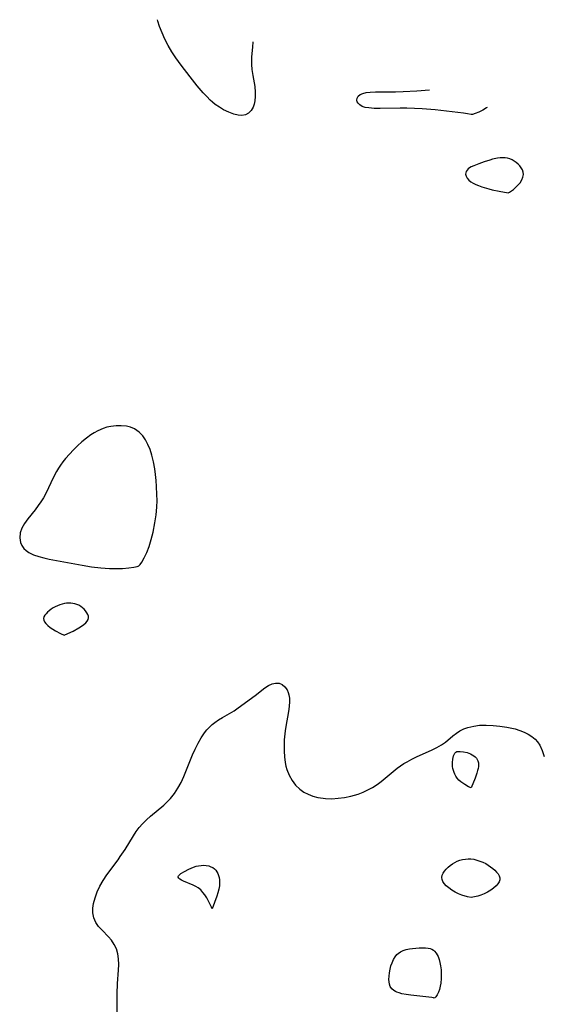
# Model space of a CAD drawing. Header units: metres. Extents: x 1073367 to 1082519, y 1569854 to 1574957.
# Tile 421 of 656: x 1076366 to 1076508, y 1574539 to 1574805. Entities that reach past the tile are written whole.
import ezdxf

# ---------------------------------------------------------------- set-up
doc = ezdxf.new("R2010")
doc.units = ezdxf.units.M
doc.layers.add('CGG_CurvaNivelLidar_v1', color=253, linetype='Continuous', lineweight=30)

msp = doc.modelspace()

# ---------------------------------------------------------------- linework, layer by layer
at = {"layer": 'CGG_CurvaNivelLidar_v1'}
for p, q in [((1076403.8623, 1574805.0071, 66.5), (1076403.7609, 1574805.3775, 66.5)), ((1076404.3139, 1574803.5812, 66.5), (1076403.8623, 1574805.0071, 66.5)), ((1076404.9634, 1574801.808, 66.5), (1076404.3139, 1574803.5812, 66.5)), ((1076405.722, 1574800.078, 66.5), (1076404.9634, 1574801.808, 66.5)), ((1076406.624, 1574798.369, 66.5), (1076405.722, 1574800.078, 66.5)), ((1076407.633, 1574796.7072, 66.5), (1076406.624, 1574798.369, 66.5)), ((1076429.3876, 1574797.9831, 66.5), (1076429.1819, 1574795.3659, 66.5)), ((1076429.4651, 1574799.3772, 66.5), (1076429.3876, 1574797.9831, 66.5)), ((1076408.7228, 1574795.0816, 66.5), (1076407.633, 1574796.7072, 66.5)), ((1076410.1706, 1574793.0762, 66.5), (1076408.7228, 1574795.0816, 66.5)), ((1076429.1819, 1574795.3659, 66.5), (1076429.1285, 1574794.218, 66.5)), ((1076412.5742, 1574789.9057, 66.5), (1076410.1706, 1574793.0762, 66.5)), ((1076429.1285, 1574794.218, 66.5), (1076429.1232, 1574793.297, 66.5)), ((1076429.1232, 1574793.297, 66.5), (1076429.2127, 1574791.905, 66.5)), ((1076429.2127, 1574791.905, 66.5), (1076429.4681, 1574790.2817, 66.5)), ((1076414.483, 1574787.507, 66.5), (1076412.5742, 1574789.9057, 66.5)), ((1076429.4681, 1574790.2817, 66.5), (1076430.0204, 1574787.2896, 66.5)), ((1076416.0875, 1574785.6243, 66.5), (1076414.483, 1574787.507, 66.5)), ((1076430.0204, 1574787.2896, 66.5), (1076430.1747, 1574785.8194, 66.5)), ((1076473.8619, 1574786.1583, 66.5), (1076477.2444, 1574786.4164, 66.5)), ((1076417.0265, 1574784.6117, 66.5), (1076416.0875, 1574785.6243, 66.5)), ((1076417.993, 1574783.6577, 66.5), (1076417.0265, 1574784.6117, 66.5)), ((1076418.6129, 1574783.101, 66.5), (1076417.993, 1574783.6577, 66.5)), ((1076430.1722, 1574784.6147, 66.5), (1076430.0451, 1574783.4602, 66.5)), ((1076430.1747, 1574785.8194, 66.5), (1076430.1722, 1574784.6147, 66.5)), ((1076457.6455, 1574783.6511, 66.5), (1076457.6973, 1574784.1843, 66.5)), ((1076457.751, 1574783.2292, 66.5), (1076457.6455, 1574783.6511, 66.5)), ((1076457.6973, 1574784.1843, 66.5), (1076457.9559, 1574784.6781, 66.5)), ((1076457.9559, 1574784.6781, 66.5), (1076458.4844, 1574785.14, 66.5)), ((1076458.4844, 1574785.14, 66.5), (1076459.2233, 1574785.4812, 66.5)), ((1076459.2233, 1574785.4812, 66.5), (1076460.1629, 1574785.6979, 66.5)), ((1076460.1629, 1574785.6979, 66.5), (1076461.2439, 1574785.816, 66.5)), ((1076461.2439, 1574785.816, 66.5), (1076462.6413, 1574785.8853, 66.5)), ((1076462.6413, 1574785.8853, 66.5), (1076468.0577, 1574785.9012, 66.5)), ((1076468.0577, 1574785.9012, 66.5), (1076470.1504, 1574785.9563, 66.5)), ((1076470.1504, 1574785.9563, 66.5), (1076473.8619, 1574786.1583, 66.5)), ((1076419.3592, 1574782.4964, 66.5), (1076418.6129, 1574783.101, 66.5)), ((1076420.4707, 1574781.7168, 66.5), (1076419.3592, 1574782.4964, 66.5)), ((1076421.6086, 1574781.0436, 66.5), (1076420.4707, 1574781.7168, 66.5)), ((1076423.003, 1574780.3692, 66.5), (1076421.6086, 1574781.0436, 66.5)), ((1076429.5606, 1574781.7515, 66.5), (1076429.0314, 1574780.8204, 66.5)), ((1076429.8484, 1574782.5696, 66.5), (1076429.5606, 1574781.7515, 66.5)), ((1076430.0451, 1574783.4602, 66.5), (1076429.8484, 1574782.5696, 66.5)), ((1076457.9752, 1574782.8252, 66.5), (1076457.751, 1574783.2292, 66.5)), ((1076458.4419, 1574782.3408, 66.5), (1076457.9752, 1574782.8252, 66.5)), ((1076459.0795, 1574781.9568, 66.5), (1076458.4419, 1574782.3408, 66.5)), ((1076459.9124, 1574781.6916, 66.5), (1076459.0795, 1574781.9568, 66.5)), ((1076460.8857, 1574781.5335, 66.5), (1076459.9124, 1574781.6916, 66.5)), ((1076462.3331, 1574781.4216, 66.5), (1076460.8857, 1574781.5335, 66.5)), ((1076463.9233, 1574781.3851, 66.5), (1076462.3331, 1574781.4216, 66.5)), ((1076469.3522, 1574781.478, 66.5), (1076463.9233, 1574781.3851, 66.5)), ((1076471.1056, 1574781.4618, 66.5), (1076469.3522, 1574781.478, 66.5)), ((1076475.2431, 1574781.2822, 66.5), (1076471.1056, 1574781.4618, 66.5)), ((1076478.8364, 1574781.0145, 66.5), (1076475.2431, 1574781.2822, 66.5)), ((1076481.8559, 1574780.7101, 66.5), (1076478.8364, 1574781.0145, 66.5)), ((1076492.7053, 1574781.5504, 66.5), (1076491.6641, 1574780.9173, 66.5)), ((1076492.8529, 1574781.6707, 66.5), (1076492.7053, 1574781.5504, 66.5)), ((1076424.3666, 1574779.8628, 66.5), (1076423.003, 1574780.3692, 66.5)), ((1076425.5025, 1574779.5763, 66.5), (1076424.3666, 1574779.8628, 66.5)), ((1076426.5592, 1574779.4811, 66.5), (1076425.5025, 1574779.5763, 66.5)), ((1076427.5111, 1574779.636, 66.5), (1076426.5592, 1574779.4811, 66.5)), ((1076428.344, 1574780.0967, 66.5), (1076427.5111, 1574779.636, 66.5)), ((1076429.0314, 1574780.8204, 66.5), (1076428.344, 1574780.0967, 66.5)), ((1076486.4506, 1574780.1103, 66.5), (1076481.8559, 1574780.7101, 66.5)), ((1076487.5304, 1574779.9398, 66.5), (1076486.4506, 1574780.1103, 66.5)), ((1076488.5, 1574779.7369, 66.5), (1076487.5304, 1574779.9398, 66.5)), ((1076488.8486, 1574779.766, 66.5), (1076488.5, 1574779.7369, 66.5)), ((1076489.6158, 1574780.0009, 66.5), (1076488.8486, 1574779.766, 66.5)), ((1076490.5892, 1574780.3908, 66.5), (1076489.6158, 1574780.0009, 66.5)), ((1076491.6641, 1574780.9173, 66.5), (1076490.5892, 1574780.3908, 66.5)), ((1076495.6636, 1574767.959, 67), (1076494.2726, 1574767.6664, 67)), ((1076496.3526, 1574768.0498, 67), (1076495.6636, 1574767.959, 67)), ((1076497.0319, 1574768.093, 67), (1076496.3526, 1574768.0498, 67)), ((1076497.6965, 1574768.076, 67), (1076497.0319, 1574768.093, 67)), ((1076498.3402, 1574767.9818, 67), (1076497.6965, 1574768.076, 67)), ((1076498.9712, 1574767.7906, 67), (1076498.3402, 1574767.9818, 67)), ((1076499.5738, 1574767.5166, 67), (1076498.9712, 1574767.7906, 67)), ((1076487.7274, 1574765.0748, 67), (1076487.4101, 1574764.7674, 67)), ((1076488.118, 1574765.3486, 67), (1076487.7274, 1574765.0748, 67)), ((1076488.5647, 1574765.5995, 67), (1076488.118, 1574765.3486, 67)), ((1076489.2026, 1574765.9029, 67), (1076488.5647, 1574765.5995, 67)), ((1076490.6103, 1574766.4683, 67), (1076489.2026, 1574765.9029, 67)), ((1076492.0732, 1574766.9913, 67), (1076490.6103, 1574766.4683, 67)), ((1076493.5356, 1574767.4623, 67), (1076492.0732, 1574766.9913, 67)), ((1076494.2726, 1574767.6664, 67), (1076493.5356, 1574767.4623, 67)), ((1076500.1475, 1574767.1764, 67), (1076499.5738, 1574767.5166, 67)), ((1076500.689, 1574766.7819, 67), (1076500.1475, 1574767.1764, 67)), ((1076501.192, 1574766.3413, 67), (1076500.689, 1574766.7819, 67)), ((1076501.6511, 1574765.8568, 67), (1076501.192, 1574766.3413, 67)), ((1076502.054, 1574765.3403, 67), (1076501.6511, 1574765.8568, 67)), ((1076502.3882, 1574764.7992, 67), (1076502.054, 1574765.3403, 67)), ((1076487.0469, 1574764.0156, 67), (1076487.0238, 1574763.6074, 67)), ((1076487.0238, 1574763.6074, 67), (1076487.1645, 1574763.0667, 67)), ((1076487.1777, 1574764.4075, 67), (1076487.0469, 1574764.0156, 67)), ((1076487.1645, 1574763.0667, 67), (1076487.4703, 1574762.541, 67)), ((1076487.4101, 1574764.7674, 67), (1076487.1777, 1574764.4075, 67)), ((1076487.4703, 1574762.541, 67), (1076487.9111, 1574762.0469, 67)), ((1076502.2049, 1574762.0864, 67), (1076502.5347, 1574762.8394, 67)), ((1076502.623, 1574764.2236, 67), (1076502.3882, 1574764.7992, 67)), ((1076502.5347, 1574762.8394, 67), (1076502.6827, 1574763.5668, 67)), ((1076502.6827, 1574763.5668, 67), (1076502.623, 1574764.2236, 67)), ((1076487.9111, 1574762.0469, 67), (1076488.4621, 1574761.5994, 67)), ((1076488.4621, 1574761.5994, 67), (1076489.08, 1574761.2222, 67)), ((1076489.08, 1574761.2222, 67), (1076489.7617, 1574760.8884, 67)), ((1076489.7617, 1574760.8884, 67), (1076490.5251, 1574760.5759, 67)), ((1076490.5251, 1574760.5759, 67), (1076491.4376, 1574760.2558, 67)), ((1076491.4376, 1574760.2558, 67), (1076493.2789, 1574759.6914, 67)), ((1076493.2789, 1574759.6914, 67), (1076494.2381, 1574759.4331, 67)), ((1076499.9434, 1574759.5081, 67), (1076500.5481, 1574760.0157, 67)), ((1076500.5481, 1574760.0157, 67), (1076501.1694, 1574760.6421, 67)), ((1076501.1694, 1574760.6421, 67), (1076501.7357, 1574761.3428, 67)), ((1076501.7357, 1574761.3428, 67), (1076502.2049, 1574762.0864, 67)), ((1076494.2381, 1574759.4331, 67), (1076496.068, 1574759.0166, 67)), ((1076496.068, 1574759.0166, 67), (1076498.5, 1574758.6126, 67)), ((1076498.5, 1574758.6126, 67), (1076498.9183, 1574758.8111, 67)), ((1076498.9183, 1574758.8111, 67), (1076499.9434, 1574759.5081, 67)), ((1076385.7482, 1574693.2338, 67), (1076384.4943, 1574692.3219, 67)), ((1076386.6529, 1574693.8058, 67), (1076385.7482, 1574693.2338, 67)), ((1076387.5804, 1574694.3138, 67), (1076386.6529, 1574693.8058, 67)), ((1076389.0214, 1574694.9383, 67), (1076387.5804, 1574694.3138, 67)), ((1076390.0602, 1574695.2627, 67), (1076389.0214, 1574694.9383, 67)), ((1076391.1117, 1574695.497, 67), (1076390.0602, 1574695.2627, 67)), ((1076392.5352, 1574695.68, 67), (1076391.1117, 1574695.497, 67)), ((1076393.9417, 1574695.7093, 67), (1076392.5352, 1574695.68, 67)), ((1076395.3063, 1574695.5736, 67), (1076393.9417, 1574695.7093, 67)), ((1076396.4286, 1574695.3078, 67), (1076395.3063, 1574695.5736, 67)), ((1076397.4781, 1574694.8859, 67), (1076396.4286, 1574695.3078, 67)), ((1076398.8164, 1574693.9823, 67), (1076397.4781, 1574694.8859, 67)), ((1076399.8033, 1574692.9313, 67), (1076398.8164, 1574693.9823, 67)), ((1076383.2823, 1574691.3227, 67), (1076382.1082, 1574690.2574, 67)), ((1076384.4943, 1574692.3219, 67), (1076383.2823, 1574691.3227, 67)), ((1076400.5286, 1574691.8457, 67), (1076399.8033, 1574692.9313, 67)), ((1076401.1441, 1574690.6403, 67), (1076400.5286, 1574691.8457, 67)), ((1076401.7053, 1574689.2415, 67), (1076401.1441, 1574690.6403, 67)), ((1076379.908, 1574688.0128, 67), (1076378.8816, 1574686.8273, 67)), ((1076380.9868, 1574689.1567, 67), (1076379.908, 1574688.0128, 67)), ((1076382.1082, 1574690.2574, 67), (1076380.9868, 1574689.1567, 67)), ((1076402.1762, 1574687.7609, 67), (1076401.7053, 1574689.2415, 67)), ((1076378.1702, 1574685.9309, 67), (1076377.5025, 1574685.0069, 67)), ((1076378.8816, 1574686.8273, 67), (1076378.1702, 1574685.9309, 67)), ((1076402.6246, 1574685.9491, 67), (1076402.1762, 1574687.7609, 67)), ((1076402.9731, 1574684.0764, 67), (1076402.6246, 1574685.9491, 67)), ((1076376.4671, 1574683.3422, 67), (1076375.629, 1574681.7579, 67)), ((1076376.9668, 1574684.1845, 67), (1076376.4671, 1574683.3422, 67)), ((1076377.5025, 1574685.0069, 67), (1076376.9668, 1574684.1845, 67)), ((1076403.19, 1574682.5088, 67), (1076402.9731, 1574684.0764, 67)), ((1076375.629, 1574681.7579, 67), (1076373.5477, 1574677.3813, 67)), ((1076403.3546, 1574680.9209, 67), (1076403.19, 1574682.5088, 67)), ((1076403.4749, 1574679.3192, 67), (1076403.3546, 1574680.9209, 67)), ((1076373.5477, 1574677.3813, 67), (1076372.9155, 1574676.2564, 67)), ((1076403.5794, 1574677.1312, 67), (1076403.4749, 1574679.3192, 67)), ((1076372.2278, 1574675.1681, 67), (1076371.4951, 1574674.1187, 67)), ((1076372.9155, 1574676.2564, 67), (1076372.2278, 1574675.1681, 67)), ((1076403.5279, 1574673.6531, 67), (1076403.6022, 1574675.4819, 67)), ((1076403.6022, 1574675.4819, 67), (1076403.5794, 1574677.1312, 67)), ((1076370.6426, 1574672.9994, 67), (1076368.6929, 1574670.5749, 67)), ((1076371.4951, 1574674.1187, 67), (1076370.6426, 1574672.9994, 67)), ((1076403.3398, 1574671.6147, 67), (1076403.5279, 1574673.6531, 67)), ((1076367.8079, 1574669.3158, 67), (1076367.0967, 1574668.0359, 67)), ((1076368.6929, 1574670.5749, 67), (1076367.8079, 1574669.3158, 67)), ((1076402.5365, 1574666.9202, 67), (1076403.0422, 1574669.5041, 67)), ((1076403.0422, 1574669.5041, 67), (1076403.3398, 1574671.6147, 67)), ((1076366.6279, 1574666.7438, 67), (1076366.4722, 1574665.4294, 67)), ((1076367.0967, 1574668.0359, 67), (1076366.6279, 1574666.7438, 67)), ((1076402.0319, 1574664.9333, 67), (1076402.5365, 1574666.9202, 67)), ((1076366.4722, 1574665.4294, 67), (1076366.6683, 1574664.173, 67)), ((1076366.6683, 1574664.173, 67), (1076367.0461, 1574663.3251, 67)), ((1076401.4511, 1574663.0829, 67), (1076402.0319, 1574664.9333, 67)), ((1076367.0461, 1574663.3251, 67), (1076367.6066, 1574662.5584, 67)), ((1076367.6066, 1574662.5584, 67), (1076368.2361, 1574661.9625, 67)), ((1076368.2361, 1574661.9625, 67), (1076368.9763, 1574661.4444, 67)), ((1076368.9763, 1574661.4444, 67), (1076370.2446, 1574660.8176, 67)), ((1076400.1179, 1574659.991, 67), (1076400.8096, 1574661.4293, 67)), ((1076400.8096, 1574661.4293, 67), (1076401.4511, 1574663.0829, 67)), ((1076370.2446, 1574660.8176, 67), (1076371.6711, 1574660.3278, 67)), ((1076371.6711, 1574660.3278, 67), (1076373.0239, 1574659.9801, 67)), ((1076373.0239, 1574659.9801, 67), (1076374.4429, 1574659.6785, 67)), ((1076374.4429, 1574659.6785, 67), (1076379.3868, 1574658.7227, 67)), ((1076379.3868, 1574658.7227, 67), (1076383.4007, 1574657.9928, 67)), ((1076399, 1574658.2146, 67), (1076399.4614, 1574658.8698, 67)), ((1076399.4614, 1574658.8698, 67), (1076400.1179, 1574659.991, 67)), ((1076383.4007, 1574657.9928, 67), (1076385.9129, 1574657.5885, 67)), ((1076385.9129, 1574657.5885, 67), (1076388.3754, 1574657.2766, 67)), ((1076388.3754, 1574657.2766, 67), (1076390.7832, 1574657.1046, 67)), ((1076390.7832, 1574657.1046, 67), (1076392.5964, 1574657.0901, 67)), ((1076392.5964, 1574657.0901, 67), (1076394.2637, 1574657.1615, 67)), ((1076394.2637, 1574657.1615, 67), (1076395.9724, 1574657.3145, 67)), ((1076395.9724, 1574657.3145, 67), (1076397.311, 1574657.4939, 67)), ((1076397.311, 1574657.4939, 67), (1076398.2123, 1574657.6569, 67)), ((1076398.2123, 1574657.6569, 67), (1076398.5, 1574657.7468, 67)), ((1076398.5, 1574657.7468, 67), (1076398.6645, 1574657.8307, 67)), ((1076398.6645, 1574657.8307, 67), (1076399, 1574658.2146, 67)), ((1076374.4877, 1574645.7228, 67), (1076374.0265, 1574645.3191, 67)), ((1076374.9896, 1574646.1063, 67), (1076374.4877, 1574645.7228, 67)), ((1076375.5263, 1574646.4613, 67), (1076374.9896, 1574646.1063, 67)), ((1076376.0959, 1574646.7805, 67), (1076375.5263, 1574646.4613, 67)), ((1076376.6895, 1574647.0623, 67), (1076376.0959, 1574646.7805, 67)), ((1076377.3009, 1574647.3051, 67), (1076376.6895, 1574647.0623, 67)), ((1076377.9257, 1574647.503, 67), (1076377.3009, 1574647.3051, 67)), ((1076378.5615, 1574647.6461, 67), (1076377.9257, 1574647.503, 67)), ((1076379.1352, 1574647.7187, 67), (1076378.5615, 1574647.6461, 67)), ((1076379.7114, 1574647.744, 67), (1076379.1352, 1574647.7187, 67)), ((1076380.2855, 1574647.727, 67), (1076379.7114, 1574647.744, 67)), ((1076380.8523, 1574647.6692, 67), (1076380.2855, 1574647.727, 67)), ((1076381.4059, 1574647.5685, 67), (1076380.8523, 1574647.6692, 67)), ((1076381.9394, 1574647.4196, 67), (1076381.4059, 1574647.5685, 67)), ((1076382.4441, 1574647.2131, 67), (1076381.9394, 1574647.4196, 67)), ((1076382.9676, 1574646.9037, 67), (1076382.4441, 1574647.2131, 67)), ((1076383.4469, 1574646.5292, 67), (1076382.9676, 1574646.9037, 67)), ((1076383.8835, 1574646.1088, 67), (1076383.4469, 1574646.5292, 67)), ((1076384.2742, 1574645.6577, 67), (1076383.8835, 1574646.1088, 67)), ((1076384.6102, 1574645.1882, 67), (1076384.2742, 1574645.6577, 67)), ((1076373.0334, 1574644.0424, 67), (1076372.9219, 1574643.607, 67)), ((1076372.9219, 1574643.607, 67), (1076372.9758, 1574643.1707, 67)), ((1076372.9758, 1574643.1707, 67), (1076373.1745, 1574642.7325, 67)), ((1076373.2776, 1574644.4749, 67), (1076373.0334, 1574644.0424, 67)), ((1076373.1745, 1574642.7325, 67), (1076373.5515, 1574642.2533, 67)), ((1076373.6173, 1574644.9016, 67), (1076373.2776, 1574644.4749, 67)), ((1076374.0265, 1574645.3191, 67), (1076373.6173, 1574644.9016, 67)), ((1076384.3612, 1574642.4568, 67), (1076384.7185, 1574642.8792, 67)), ((1076384.8759, 1574644.7104, 67), (1076384.6102, 1574645.1882, 67)), ((1076384.7185, 1574642.8792, 67), (1076384.9722, 1574643.3149, 67)), ((1076385.0475, 1574644.2338, 67), (1076384.8759, 1574644.7104, 67)), ((1076384.9722, 1574643.3149, 67), (1076385.0903, 1574643.7676, 67)), ((1076385.0903, 1574643.7676, 67), (1076385.0475, 1574644.2338, 67)), ((1076373.5515, 1574642.2533, 67), (1076374.087, 1574641.7413, 67)), ((1076374.087, 1574641.7413, 67), (1076374.7352, 1574641.2231, 67)), ((1076374.7352, 1574641.2231, 67), (1076375.4511, 1574640.7248, 67)), ((1076375.4511, 1574640.7248, 67), (1076376.1907, 1574640.2713, 67)), ((1076376.1907, 1574640.2713, 67), (1076377.5491, 1574639.5704, 67)), ((1076379.4719, 1574639.5461, 67), (1076380.8913, 1574640.1901, 67)), ((1076380.8913, 1574640.1901, 67), (1076382.476, 1574641.0624, 67)), ((1076382.476, 1574641.0624, 67), (1076383.2148, 1574641.538, 67)), ((1076383.2148, 1574641.538, 67), (1076383.8584, 1574642.0104, 67)), ((1076383.8584, 1574642.0104, 67), (1076384.3612, 1574642.4568, 67)), ((1076377.5491, 1574639.5704, 67), (1076378.5, 1574639.1619, 67)), ((1076378.5, 1574639.1619, 67), (1076379.4719, 1574639.5461, 67)), ((1076430.1569, 1574622.8456, 67), (1076432.7474, 1574624.8738, 67)), ((1076432.7474, 1574624.8738, 67), (1076433.7415, 1574625.5435, 67)), ((1076433.7415, 1574625.5435, 67), (1076434.7385, 1574626.0064, 67)), ((1076434.7385, 1574626.0064, 67), (1076435.6734, 1574626.183, 67)), ((1076435.6734, 1574626.183, 67), (1076436.5826, 1574626.1087, 67)), ((1076436.5826, 1574626.1087, 67), (1076437.4166, 1574625.7806, 67)), ((1076437.4166, 1574625.7806, 67), (1076438.1643, 1574625.1593, 67)), ((1076438.1643, 1574625.1593, 67), (1076438.7582, 1574624.3049, 67)), ((1076438.7582, 1574624.3049, 67), (1076439.0453, 1574623.6694, 67)), ((1076425.5498, 1574619.4445, 67), (1076430.1569, 1574622.8456, 67)), ((1076439.0453, 1574623.6694, 67), (1076439.2536, 1574622.9702, 67)), ((1076439.2536, 1574622.9702, 67), (1076439.3866, 1574622.0996, 67)), ((1076439.3866, 1574622.0996, 67), (1076439.4195, 1574621.1693, 67)), ((1076424.4433, 1574618.714, 67), (1076425.5498, 1574619.4445, 67)), ((1076439.3376, 1574619.8541, 67), (1076439.1513, 1574618.4796, 67)), ((1076439.4195, 1574621.1693, 67), (1076439.3376, 1574619.8541, 67)), ((1076419.2338, 1574615.5639, 67), (1076420.2396, 1574616.2645, 67)), ((1076420.2396, 1574616.2645, 67), (1076421.28, 1574616.9097, 67)), ((1076421.28, 1574616.9097, 67), (1076424.4433, 1574618.714, 67)), ((1076439.1513, 1574618.4796, 67), (1076438.4006, 1574614.4291, 67)), ((1076416.413, 1574612.7401, 67), (1076417.0615, 1574613.5523, 67)), ((1076417.0615, 1574613.5523, 67), (1076417.7636, 1574614.3068, 67)), ((1076417.7636, 1574614.3068, 67), (1076418.4777, 1574614.9613, 67)), ((1076418.4777, 1574614.9613, 67), (1076419.2338, 1574615.5639, 67)), ((1076438.4006, 1574614.4291, 67), (1076438.2338, 1574613.2935, 67)), ((1076485.4755, 1574613.2699, 67), (1076486.5146, 1574613.786, 67)), ((1076486.5146, 1574613.786, 67), (1076487.6252, 1574614.1992, 67)), ((1076487.6252, 1574614.1992, 67), (1076489.218, 1574614.579, 67)), ((1076489.218, 1574614.579, 67), (1076490.8061, 1574614.7698, 67)), ((1076490.8061, 1574614.7698, 67), (1076492.6061, 1574614.8202, 67)), ((1076492.6061, 1574614.8202, 67), (1076494.4419, 1574614.7385, 67)), ((1076494.4419, 1574614.7385, 67), (1076496.2901, 1574614.5499, 67)), ((1076496.2901, 1574614.5499, 67), (1076498.127, 1574614.2675, 67)), ((1076498.127, 1574614.2675, 67), (1076499.0741, 1574614.0831, 67)), ((1076499.0741, 1574614.0831, 67), (1076500.3909, 1574613.7697, 67)), ((1076500.3909, 1574613.7697, 67), (1076501.6647, 1574613.3851, 67)), ((1076414.7042, 1574609.9715, 67), (1076415.5125, 1574611.4002, 67)), ((1076415.5125, 1574611.4002, 67), (1076416.413, 1574612.7401, 67)), ((1076438, 1574610.8681, 67), (1076437.9376, 1574609.3082, 67)), ((1076438.2338, 1574613.2935, 67), (1076438, 1574610.8681, 67)), ((1076481.6027, 1574610.2467, 67), (1076483.5323, 1574611.8808, 67)), ((1076483.5323, 1574611.8808, 67), (1076484.5181, 1574612.6616, 67)), ((1076484.5181, 1574612.6616, 67), (1076485.4755, 1574613.2699, 67)), ((1076501.6647, 1574613.3851, 67), (1076502.879, 1574612.9155, 67)), ((1076502.879, 1574612.9155, 67), (1076503.9541, 1574612.3797, 67)), ((1076503.9541, 1574612.3797, 67), (1076504.9422, 1574611.7461, 67)), ((1076504.9422, 1574611.7461, 67), (1076505.823, 1574611.0046, 67)), ((1076505.823, 1574611.0046, 67), (1076506.4851, 1574610.2657, 67)), ((1076413.2198, 1574606.7955, 67), (1076413.9023, 1574608.3403, 67)), ((1076413.9023, 1574608.3403, 67), (1076414.7042, 1574609.9715, 67)), ((1076437.9376, 1574609.3082, 67), (1076437.95, 1574607.7505, 67)), ((1076473.7788, 1574606.2155, 67), (1076477.9637, 1574608.1199, 67)), ((1076477.9637, 1574608.1199, 67), (1076479.2583, 1574608.7747, 67)), ((1076479.2583, 1574608.7747, 67), (1076480.4797, 1574609.4783, 67)), ((1076480.4797, 1574609.4783, 67), (1076481.6027, 1574610.2467, 67)), ((1076506.4851, 1574610.2657, 67), (1076507.0473, 1574609.4466, 67)), ((1076507.0473, 1574609.4466, 67), (1076507.7487, 1574607.9741, 67)), ((1076410.847, 1574600.9462, 67), (1076413.2198, 1574606.7955, 67)), ((1076437.95, 1574607.7505, 67), (1076438.0491, 1574606.2101, 67)), ((1076438.0491, 1574606.2101, 67), (1076438.2517, 1574604.703, 67)), ((1076471.2383, 1574604.9355, 67), (1076472.497, 1574605.5967, 67)), ((1076472.497, 1574605.5967, 67), (1076473.7788, 1574606.2155, 67)), ((1076483.4571, 1574604.6753, 67), (1076483.5448, 1574605.6467, 67)), ((1076483.5448, 1574605.6467, 67), (1076483.7493, 1574606.5332, 67)), ((1076483.7493, 1574606.5332, 67), (1076483.9039, 1574606.9187, 67)), ((1076483.9039, 1574606.9187, 67), (1076484.1042, 1574607.2458, 67)), ((1076484.1042, 1574607.2458, 67), (1076484.3625, 1574607.4942, 67)), ((1076484.3625, 1574607.4942, 67), (1076484.6955, 1574607.6495, 67)), ((1076484.6955, 1574607.6495, 67), (1076485.0857, 1574607.7228, 67)), ((1076485.0857, 1574607.7228, 67), (1076485.5171, 1574607.734, 67)), ((1076485.5171, 1574607.734, 67), (1076486.455, 1574607.6243, 67)), ((1076486.455, 1574607.6243, 67), (1076487.4316, 1574607.3869, 67)), ((1076487.4316, 1574607.3869, 67), (1076488.3828, 1574607.0321, 67)), ((1076488.3828, 1574607.0321, 67), (1076488.8221, 1574606.8057, 67)), ((1076488.8221, 1574606.8057, 67), (1076489.2319, 1574606.546, 67)), ((1076489.2319, 1574606.546, 67), (1076489.6039, 1574606.2547, 67)), ((1076489.6039, 1574606.2547, 67), (1076489.9261, 1574605.9301, 67)), ((1076489.9261, 1574605.9301, 67), (1076490.1821, 1574605.5675, 67)), ((1076490.1821, 1574605.5675, 67), (1076490.3667, 1574605.1324, 67)), ((1076507.7487, 1574607.9741, 67), (1076508.2164, 1574606.3706, 67)), ((1076438.2517, 1574604.703, 67), (1076438.4535, 1574603.7382, 67)), ((1076438.4535, 1574603.7382, 67), (1076438.7046, 1574602.8552, 67)), ((1076438.7046, 1574602.8552, 67), (1076439.3148, 1574601.3167, 67)), ((1076464.214, 1574599.5622, 67), (1076468.5355, 1574603.177, 67)), ((1076468.5355, 1574603.177, 67), (1076469.4626, 1574603.8515, 67)), ((1076469.4626, 1574603.8515, 67), (1076470.3366, 1574604.4135, 67)), ((1076470.3366, 1574604.4135, 67), (1076471.2383, 1574604.9355, 67)), ((1076483.5005, 1574603.6748, 67), (1076483.4571, 1574604.6753, 67)), ((1076483.5965, 1574603.128, 67), (1076483.5005, 1574603.6748, 67)), ((1076483.9168, 1574602.0555, 67), (1076483.5965, 1574603.128, 67)), ((1076490.4135, 1574603.1166, 67), (1076490.2723, 1574602.5163, 67)), ((1076490.3667, 1574605.1324, 67), (1076490.4706, 1574604.659, 67)), ((1076490.4874, 1574603.6418, 67), (1076490.4135, 1574603.1166, 67)), ((1076490.4706, 1574604.659, 67), (1076490.508, 1574604.1591, 67)), ((1076490.508, 1574604.1591, 67), (1076490.4874, 1574603.6418, 67)), ((1076410.0852, 1574599.3254, 67), (1076410.847, 1574600.9462, 67)), ((1076439.3148, 1574601.3167, 67), (1076440.1115, 1574599.8773, 67)), ((1076484.1283, 1574601.5361, 67), (1076483.9168, 1574602.0555, 67)), ((1076484.3893, 1574601.0211, 67), (1076484.1283, 1574601.5361, 67)), ((1076484.7564, 1574600.4845, 67), (1076484.3893, 1574601.0211, 67)), ((1076485.2243, 1574599.9582, 67), (1076484.7564, 1574600.4845, 67)), ((1076489.5683, 1574600.4488, 67), (1076488.5, 1574597.8527, 67)), ((1076490.0728, 1574601.851, 67), (1076489.5683, 1574600.4488, 67)), ((1076490.2723, 1574602.5163, 67), (1076490.0728, 1574601.851, 67)), ((1076408.2856, 1574596.3056, 67), (1076409.2363, 1574597.7715, 67)), ((1076409.2363, 1574597.7715, 67), (1076410.0852, 1574599.3254, 67)), ((1076440.1115, 1574599.8773, 67), (1076441.0806, 1574598.5836, 67)), ((1076441.0806, 1574598.5836, 67), (1076442.2274, 1574597.4778, 67)), ((1076442.2274, 1574597.4778, 67), (1076443.3098, 1574596.7374, 67)), ((1076460.5961, 1574597.2935, 67), (1076461.8498, 1574597.9602, 67)), ((1076461.8498, 1574597.9602, 67), (1076463.14, 1574598.7668, 67)), ((1076463.14, 1574598.7668, 67), (1076464.214, 1574599.5622, 67)), ((1076485.73, 1574599.509, 67), (1076485.2243, 1574599.9582, 67)), ((1076486.276, 1574599.1027, 67), (1076485.73, 1574599.509, 67)), ((1076486.8279, 1574598.7438, 67), (1076486.276, 1574599.1027, 67)), ((1076487.8151, 1574598.189, 67), (1076486.8279, 1574598.7438, 67)), ((1076488.5, 1574597.8527, 67), (1076487.8151, 1574598.189, 67)), ((1076406.5319, 1574594.2377, 67), (1076407.2121, 1574594.9545, 67)), ((1076407.2121, 1574594.9545, 67), (1076408.2856, 1574596.3056, 67)), ((1076443.3098, 1574596.7374, 67), (1076444.4952, 1574596.1385, 67)), ((1076444.4952, 1574596.1385, 67), (1076445.7589, 1574595.6645, 67)), ((1076445.7589, 1574595.6645, 67), (1076447.0805, 1574595.3056, 67)), ((1076447.0805, 1574595.3056, 67), (1076448.5002, 1574595.0554, 67)), ((1076448.5002, 1574595.0554, 67), (1076449.1487, 1574594.9894, 67)), ((1076449.1487, 1574594.9894, 67), (1076450.852, 1574594.9469, 67)), ((1076450.852, 1574594.9469, 67), (1076452.5757, 1574595.0602, 67)), ((1076452.5757, 1574595.0602, 67), (1076454.3024, 1574595.3017, 67)), ((1076454.3024, 1574595.3017, 67), (1076456.0156, 1574595.6549, 67)), ((1076456.0156, 1574595.6549, 67), (1076456.9918, 1574595.9081, 67)), ((1076456.9918, 1574595.9081, 67), (1076457.954, 1574596.2029, 67)), ((1076457.954, 1574596.2029, 67), (1076459.2956, 1574596.7047, 67)), ((1076459.2956, 1574596.7047, 67), (1076460.5961, 1574597.2935, 67)), ((1076401.8425, 1574590.2124, 67), (1076405.4102, 1574593.1888, 67)), ((1076405.4102, 1574593.1888, 67), (1076406.5319, 1574594.2377, 67)), ((1076400.7177, 1574589.2217, 67), (1076401.8425, 1574590.2124, 67)), ((1076397.9879, 1574586.0739, 67), (1076398.7892, 1574587.1523, 67)), ((1076398.7892, 1574587.1523, 67), (1076399.6607, 1574588.1712, 67)), ((1076399.6607, 1574588.1712, 67), (1076400.7177, 1574589.2217, 67)), ((1076394.9688, 1574581.2597, 67), (1076397.2451, 1574584.951, 67)), ((1076397.2451, 1574584.951, 67), (1076397.9879, 1574586.0739, 67)), ((1076393.0646, 1574578.4384, 67), (1076393.6595, 1574579.2869, 67)), ((1076393.6595, 1574579.2869, 67), (1076394.9688, 1574581.2597, 67)), ((1076390.0594, 1574574.3788, 67), (1076393.0646, 1574578.4384, 67)), ((1076412.1987, 1574575.9216, 67), (1076412.8343, 1574576.2029, 67)), ((1076412.8343, 1574576.2029, 67), (1076413.4878, 1574576.4577, 67)), ((1076413.4878, 1574576.4577, 67), (1076414.1544, 1574576.6737, 67)), ((1076414.1544, 1574576.6737, 67), (1076414.8307, 1574576.8348, 67)), ((1076414.8307, 1574576.8348, 67), (1076415.5288, 1574576.927, 67)), ((1076415.5288, 1574576.927, 67), (1076416.2244, 1574576.948, 67)), ((1076416.2244, 1574576.948, 67), (1076416.907, 1574576.8993, 67)), ((1076416.907, 1574576.8993, 67), (1076417.5642, 1574576.7762, 67)), ((1076417.5642, 1574576.7762, 67), (1076418.1814, 1574576.5672, 67)), ((1076418.1814, 1574576.5672, 67), (1076418.6609, 1574576.3134, 67)), ((1076418.6609, 1574576.3134, 67), (1076419.0956, 1574575.9953, 67)), ((1076481.769, 1574575.8988, 67), (1076482.2796, 1574576.4181, 67)), ((1076482.2796, 1574576.4181, 67), (1076482.8415, 1574576.9077, 67)), ((1076482.8415, 1574576.9077, 67), (1076483.4487, 1574577.3554, 67)), ((1076483.4487, 1574577.3554, 67), (1076484.0995, 1574577.7459, 67)), ((1076484.0995, 1574577.7459, 67), (1076484.7759, 1574578.0581, 67)), ((1076484.7759, 1574578.0581, 67), (1076485.4836, 1574578.3067, 67)), ((1076485.4836, 1574578.3067, 67), (1076486.2127, 1574578.4964, 67)), ((1076486.2127, 1574578.4964, 67), (1076486.9552, 1574578.6269, 67)), ((1076486.9552, 1574578.6269, 67), (1076487.7045, 1574578.6927, 67)), ((1076487.7045, 1574578.6927, 67), (1076488.4549, 1574578.6831, 67)), ((1076488.4549, 1574578.6831, 67), (1076489.2809, 1574578.5737, 67)), ((1076489.2809, 1574578.5737, 67), (1076490.0983, 1574578.3771, 67)), ((1076490.0983, 1574578.3771, 67), (1076490.903, 1574578.1108, 67)), ((1076490.903, 1574578.1108, 67), (1076491.6893, 1574577.7851, 67)), ((1076491.6893, 1574577.7851, 67), (1076492.4493, 1574577.4038, 67)), ((1076492.4493, 1574577.4038, 67), (1076493.1202, 1574577.0036, 67)), ((1076493.1202, 1574577.0036, 67), (1076493.7581, 1574576.567, 67)), ((1076493.7581, 1574576.567, 67), (1076494.3586, 1574576.1034, 67)), ((1076389.0393, 1574572.8423, 67), (1076390.0594, 1574574.3788, 67)), ((1076409.3258, 1574573.9182, 67), (1076409.414, 1574574.1404, 67)), ((1076409.3297, 1574573.7517, 67), (1076409.3258, 1574573.9182, 67)), ((1076409.4827, 1574573.4633, 67), (1076409.3297, 1574573.7517, 67)), ((1076409.414, 1574574.1404, 67), (1076409.647, 1574574.4052, 67)), ((1076409.647, 1574574.4052, 67), (1076410.0193, 1574574.7021, 67)), ((1076410.0193, 1574574.7021, 67), (1076411.0112, 1574575.3169, 67)), ((1076411.0112, 1574575.3169, 67), (1076412.1987, 1574575.9216, 67)), ((1076419.0956, 1574575.9953, 67), (1076419.48, 1574575.6203, 67)), ((1076419.48, 1574575.6203, 67), (1076419.8051, 1574575.1924, 67)), ((1076419.8051, 1574575.1924, 67), (1076420.061, 1574574.7183, 67)), ((1076420.061, 1574574.7183, 67), (1076420.256, 1574574.2043, 67)), ((1076420.256, 1574574.2043, 67), (1076420.3969, 1574573.6598, 67)), ((1076420.3969, 1574573.6598, 67), (1076420.4988, 1574572.9908, 67)), ((1076480.5895, 1574573.6835, 67), (1076480.6991, 1574574.2459, 67)), ((1076480.6604, 1574573.1228, 67), (1076480.5895, 1574573.6835, 67)), ((1076480.6991, 1574574.2459, 67), (1076480.9558, 1574574.8061, 67)), ((1076480.9558, 1574574.8061, 67), (1076481.3216, 1574575.359, 67)), ((1076481.3216, 1574575.359, 67), (1076481.769, 1574575.8988, 67)), ((1076494.3586, 1574576.1034, 67), (1076494.9127, 1574575.6197, 67)), ((1076494.9127, 1574575.6197, 67), (1076495.4067, 1574575.1207, 67)), ((1076495.4067, 1574575.1207, 67), (1076495.8199, 1574574.6095, 67)), ((1076495.8199, 1574574.6095, 67), (1076496.1232, 1574574.088, 67)), ((1076496.1232, 1574574.088, 67), (1076496.2766, 1574573.5567, 67)), ((1076496.2766, 1574573.5567, 67), (1076496.2459, 1574573.0195, 67)), ((1076387.454, 1574569.7478, 67), (1076388.1798, 1574571.3102, 67)), ((1076388.1798, 1574571.3102, 67), (1076389.0393, 1574572.8423, 67)), ((1076409.809, 1574573.1764, 67), (1076409.4827, 1574573.4633, 67)), ((1076410.2609, 1574572.9029, 67), (1076409.809, 1574573.1764, 67)), ((1076410.8028, 1574572.6379, 67), (1076410.2609, 1574572.9029, 67)), ((1076413.3906, 1574571.5573, 67), (1076410.8028, 1574572.6379, 67)), ((1076414.0537, 1574571.2464, 67), (1076413.3906, 1574571.5573, 67)), ((1076414.7295, 1574570.8381, 67), (1076414.0537, 1574571.2464, 67)), ((1076420.4516, 1574571.4124, 67), (1076420.2847, 1574570.4942, 67)), ((1076420.5242, 1574572.2578, 67), (1076420.4516, 1574571.4124, 67)), ((1076420.4988, 1574572.9908, 67), (1076420.5242, 1574572.2578, 67)), ((1076480.8851, 1574572.5668, 67), (1076480.6604, 1574573.1228, 67)), ((1076481.2354, 1574572.0149, 67), (1076480.8851, 1574572.5668, 67)), ((1076481.7666, 1574571.4329, 67), (1076481.2354, 1574572.0149, 67)), ((1076482.4645, 1574570.8354, 67), (1076481.7666, 1574571.4329, 67)), ((1076495.2615, 1574571.3609, 67), (1076494.6048, 1574570.7697, 67)), ((1076495.7477, 1574571.9342, 67), (1076495.2615, 1574571.3609, 67)), ((1076496.0591, 1574572.4775, 67), (1076495.7477, 1574571.9342, 67)), ((1076496.2459, 1574573.0195, 67), (1076496.0591, 1574572.4775, 67)), ((1076386.8712, 1574568.1778, 67), (1076387.454, 1574569.7478, 67)), ((1076415.4062, 1574570.2834, 67), (1076414.7295, 1574570.8381, 67)), ((1076415.9974, 1574569.6463, 67), (1076415.4062, 1574570.2834, 67)), ((1076416.54, 1574568.9289, 67), (1076415.9974, 1574569.6463, 67)), ((1076417.0291, 1574568.1742, 67), (1076416.54, 1574568.9289, 67)), ((1076419.762, 1574568.5993, 67), (1076419.1587, 1574566.8791, 67)), ((1076420.046, 1574569.5438, 67), (1076419.762, 1574568.5993, 67)), ((1076420.2847, 1574570.4942, 67), (1076420.046, 1574569.5438, 67)), ((1076483.285, 1574570.254, 67), (1076482.4645, 1574570.8354, 67)), ((1076484.1849, 1574569.7191, 67), (1076483.285, 1574570.254, 67)), ((1076485.1214, 1574569.259, 67), (1076484.1849, 1574569.7191, 67)), ((1076485.9809, 1574568.9164, 67), (1076485.1214, 1574569.259, 67)), ((1076487.4899, 1574568.4582, 67), (1076485.9809, 1574568.9164, 67)), ((1076488.5, 1574568.2632, 67), (1076487.4899, 1574568.4582, 67)), ((1076488.9844, 1574568.317, 67), (1076488.5, 1574568.2632, 67)), ((1076490.3038, 1574568.6151, 67), (1076488.9844, 1574568.317, 67)), ((1076491.1404, 1574568.8727, 67), (1076490.3038, 1574568.6151, 67)), ((1076492.0251, 1574569.2143, 67), (1076491.1404, 1574568.8727, 67)), ((1076492.9457, 1574569.6654, 67), (1076492.0251, 1574569.2143, 67)), ((1076493.8192, 1574570.1938, 67), (1076492.9457, 1574569.6654, 67)), ((1076494.6048, 1574570.7697, 67), (1076493.8192, 1574570.1938, 67)), ((1076386.2557, 1574565.3308, 67), (1076386.4533, 1574566.623, 67)), ((1076386.4533, 1574566.623, 67), (1076386.8712, 1574568.1778, 67)), ((1076417.8256, 1574566.7203, 67), (1076417.0291, 1574568.1742, 67)), ((1076418.3368, 1574565.6143, 67), (1076417.8256, 1574566.7203, 67)), ((1076418.5, 1574565.1843, 67), (1076418.3368, 1574565.6143, 67)), ((1076419.1587, 1574566.8791, 67), (1076418.5, 1574565.1843, 67)), ((1076386.2428, 1574564.0795, 67), (1076386.2557, 1574565.3308, 67)), ((1076386.4953, 1574562.7352, 67), (1076386.2428, 1574564.0795, 67)), ((1076387.0283, 1574561.5011, 67), (1076386.4953, 1574562.7352, 67)), ((1076387.8122, 1574560.4086, 67), (1076387.0283, 1574561.5011, 67)), ((1076388.7611, 1574559.3912, 67), (1076387.8122, 1574560.4086, 67)), ((1076390.4733, 1574557.6527, 67), (1076388.7611, 1574559.3912, 67)), ((1076391.2679, 1574556.7091, 67), (1076390.4733, 1574557.6527, 67)), ((1076392.0165, 1574555.5767, 67), (1076391.2679, 1574556.7091, 67)), ((1076392.6065, 1574554.3512, 67), (1076392.0165, 1574555.5767, 67)), ((1076393.0082, 1574553.0468, 67), (1076392.6065, 1574554.3512, 67)), ((1076393.2055, 1574551.6417, 67), (1076393.0082, 1574553.0468, 67)), ((1076467.5, 1574551.4803, 67), (1076467.9358, 1574552.2424, 67)), ((1076467.9358, 1574552.2424, 67), (1076468.414, 1574552.8398, 67)), ((1076468.414, 1574552.8398, 67), (1076468.7485, 1574553.1459, 67)), ((1076468.7485, 1574553.1459, 67), (1076469.4129, 1574553.5836, 67)), ((1076469.4129, 1574553.5836, 67), (1076470.1621, 1574553.9188, 67)), ((1076470.1621, 1574553.9188, 67), (1076470.9705, 1574554.173, 67)), ((1076470.9705, 1574554.173, 67), (1076471.819, 1574554.3646, 67)), ((1076471.819, 1574554.3646, 67), (1076472.6916, 1574554.5064, 67)), ((1076472.6916, 1574554.5064, 67), (1076474.4554, 1574554.6654, 67)), ((1076474.4554, 1574554.6654, 67), (1076475.3208, 1574554.6827, 67)), ((1076475.3208, 1574554.6827, 67), (1076476.1561, 1574554.6505, 67)), ((1076476.1561, 1574554.6505, 67), (1076476.9442, 1574554.5551, 67)), ((1076476.9442, 1574554.5551, 67), (1076477.4449, 1574554.4419, 67)), ((1076477.4449, 1574554.4419, 67), (1076477.9079, 1574554.2709, 67)), ((1076477.9079, 1574554.2709, 67), (1076478.3039, 1574554.0419, 67)), ((1076478.3039, 1574554.0419, 67), (1076478.6571, 1574553.7491, 67)), ((1076478.6571, 1574553.7491, 67), (1076479.0956, 1574553.2144, 67)), ((1076479.0956, 1574553.2144, 67), (1076479.3471, 1574552.7846, 67)), ((1076479.3471, 1574552.7846, 67), (1076479.5639, 1574552.3155, 67)), ((1076479.5639, 1574552.3155, 67), (1076479.8477, 1574551.5198, 67)), ((1076393.1892, 1574548.6552, 67), (1076393.2428, 1574550.1754, 67)), ((1076393.2428, 1574550.1754, 67), (1076393.2055, 1574551.6417, 67)), ((1076466.6153, 1574548.8536, 67), (1076466.8509, 1574549.7638, 67)), ((1076466.8509, 1574549.7638, 67), (1076467.1433, 1574550.646, 67)), ((1076467.1433, 1574550.646, 67), (1076467.5, 1574551.4803, 67)), ((1076479.8477, 1574551.5198, 67), (1076480.0783, 1574550.6665, 67)), ((1076480.0783, 1574550.6665, 67), (1076480.2648, 1574549.7613, 67)), ((1076480.2648, 1574549.7613, 67), (1076480.3879, 1574548.7183, 67)), ((1076392.9617, 1574545.0188, 67), (1076393.1892, 1574548.6552, 67)), ((1076466.2831, 1574546.1248, 67), (1076466.3202, 1574547.0174, 67)), ((1076466.3202, 1574547.0174, 67), (1076466.4361, 1574547.9327, 67)), ((1076466.4361, 1574547.9327, 67), (1076466.6153, 1574548.8536, 67)), ((1076480.3879, 1574548.7183, 67), (1076480.438, 1574547.5633, 67)), ((1076480.438, 1574547.5633, 67), (1076480.4099, 1574546.3555, 67)), ((1076392.8376, 1574542.1915, 67), (1076392.9617, 1574545.0188, 67)), ((1076466.3256, 1574545.4421, 67), (1076466.2831, 1574546.1248, 67)), ((1076466.4475, 1574544.7996, 67), (1076466.3256, 1574545.4421, 67)), ((1076466.6678, 1574544.2135, 67), (1076466.4475, 1574544.7996, 67)), ((1076480.1519, 1574544.26, 67), (1076479.9543, 1574543.4314, 67)), ((1076480.2984, 1574545.1534, 67), (1076480.1519, 1574544.26, 67)), ((1076480.4099, 1574546.3555, 67), (1076480.2984, 1574545.1534, 67)), ((1076392.8088, 1574539.5641, 67), (1076392.8376, 1574542.1915, 67)), ((1076467.0832, 1574543.6063, 67), (1076466.6678, 1574544.2135, 67)), ((1076467.6437, 1574543.1118, 67), (1076467.0832, 1574543.6063, 67)), ((1076468.0273, 1574542.8779, 67), (1076467.6437, 1574543.1118, 67)), ((1076468.4459, 1574542.6774, 67), (1076468.0273, 1574542.8779, 67)), ((1076469.0367, 1574542.4598, 67), (1076468.4459, 1574542.6774, 67)), ((1076469.7429, 1574542.2684, 67), (1076469.0367, 1574542.4598, 67)), ((1076470.9203, 1574542.0391, 67), (1076469.7429, 1574542.2684, 67)), ((1076472.2156, 1574541.8562, 67), (1076470.9203, 1574542.0391, 67)), ((1076477.9107, 1574541.2631, 67), (1076472.2156, 1574541.8562, 67)), ((1076479.3564, 1574541.9376, 67), (1076478.9933, 1574541.4005, 67)), ((1076479.7097, 1574542.6935, 67), (1076479.3564, 1574541.9376, 67)), ((1076479.9543, 1574543.4314, 67), (1076479.7097, 1574542.6935, 67)), ((1076392.8323, 1574533.5608, 67), (1076392.8088, 1574539.5641, 67)), ((1076478.3745, 1574541.1706, 67), (1076477.9107, 1574541.2631, 67)), ((1076478.5, 1574541.0903, 67), (1076478.3745, 1574541.1706, 67)), ((1076478.6815, 1574541.1118, 67), (1076478.5, 1574541.0903, 67)), ((1076478.9933, 1574541.4005, 67), (1076478.6815, 1574541.1118, 67))]:
    msp.add_line(p, q, dxfattribs=at)

doc.saveas('drawing.dxf')
